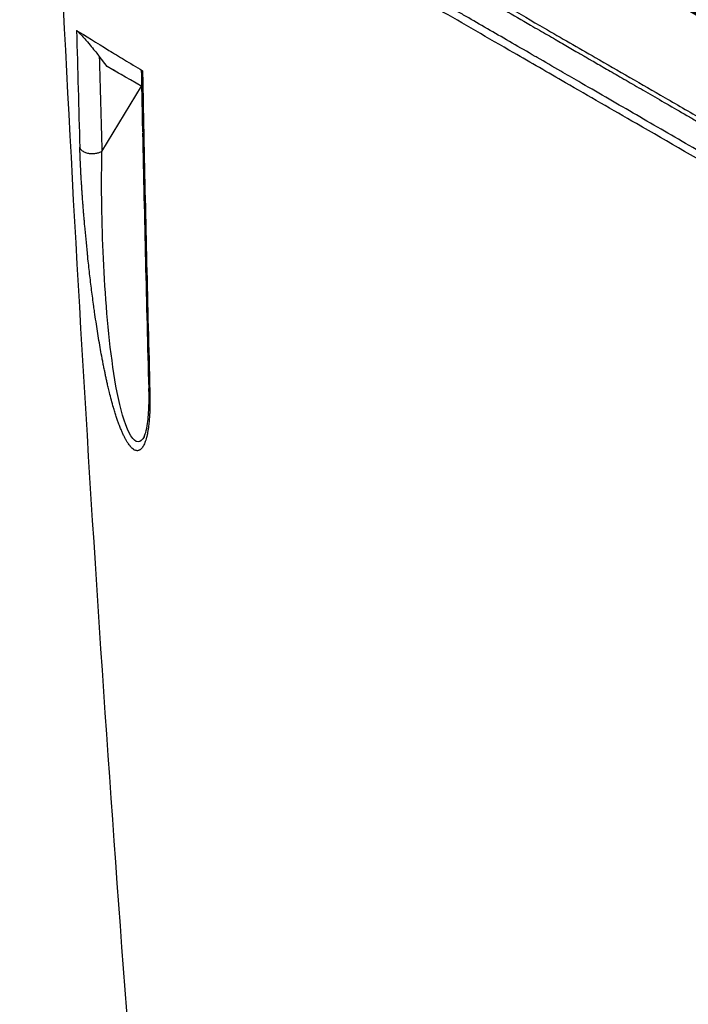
# Model space of a CAD drawing. Header units: millimetres. Extents: x 0 to 4378, y 0 to 2397.
# Tile 633 of 656: x 2617 to 2643, y 1869 to 1906. Entities that reach past the tile are written whole.
import ezdxf

# ---------------------------------------------------------------- set-up
doc = ezdxf.new("R2010")
doc.units = ezdxf.units.MM
doc.header["$LTSCALE"] = 0.2
doc.layers.add('01_Object Line', color=4, linetype='Continuous')
doc.layers.add('14_Mark', color=7, linetype='Continuous', true_color=0xe03c31)

# ---------------------------------------------------------------- blocks, each defined once
blk = doc.blocks.new('Blk$A18R2-0W24D')
for p, q in [((-117.242, 1045.473), (-117.55, 1045.863)), ((-116.811, 1045.221), (-117.243, 1045.471)), ((-117.449, 1042.233), (-115.942, 1044.718))]:
    blk.add_line(p, q)
for centre, major_axis, ratio, start_param, end_param in [((545.739, 1456.824), (485.254, 793.421), 0.571975, 2.416805, 2.42289), ((556.043, 1455.244), (-493.571, -794.905), 0.577153, 5.56265, 5.56757), ((-86.8, 1027.894), (30.726, -17.741), 0.000024, 2.817325, 3.006039), ((889.465, 1657.436), (-682.415, -1287.015), 0.573897, 5.480173, 5.482211), ((-115.389, 1042.987), (-0.5, -0.01), 0.569624, 0, 0.032922), ((-115.389, 1042.987), (-0.5, -0.01), 0.569624, 0.032922, 0.38051), ((884.175, 1654.322), (-678.784, -1280.444), 0.573835, 5.482155, 5.490384)]:
    blk.add_ellipse(centre, major_axis=major_axis, ratio=ratio, start_param=start_param, end_param=end_param)
for points in [[(-115.805, 1000.526), (-117.202, 1017.84), (-118.338, 1035.188), (-119.145, 1052.633)], [(-115.889, 1042.977), (-115.905, 1043.755), (-115.92, 1044.534), (-115.935, 1045.312)], [(-115.651, 1033.189), (-115.74, 1036.431), (-115.817, 1039.68), (-115.883, 1042.936)], [(-115.836, 1031.363), (-115.836, 1031.362), (-115.837, 1031.361), (-115.838, 1031.359)]]:
    blk.add_open_spline(points, degree=3)
for points, knots in [([(-106.31, 1050.053), (-106.126, 1049.947), (-105.939, 1049.839), (-105.748, 1049.729), (-105.547, 1049.613), (-105.341, 1049.494), (-105.131, 1049.373), (-104.941, 1049.263), (-104.746, 1049.15), (-104.548, 1049.036), (-104.542, 1049.033), (-104.537, 1049.029), (-104.531, 1049.026), (-104.33, 1048.91), (-104.126, 1048.792), (-103.917, 1048.671), (-103.713, 1048.554), (-103.506, 1048.434), (-103.294, 1048.312), (-103.237, 1048.278), (-103.179, 1048.245), (-103.121, 1048.212), (-103.088, 1048.192), (-103.054, 1048.173), (-103.02, 1048.153), (-102.913, 1048.091), (-102.806, 1048.029), (-102.697, 1047.967), (-102.497, 1047.851), (-102.294, 1047.734), (-102.088, 1047.615), (-101.771, 1047.431), (-101.446, 1047.244), (-101.113, 1047.052), (-101, 1046.986), (-100.886, 1046.92), (-100.771, 1046.854), (-100.572, 1046.739), (-100.37, 1046.622), (-100.166, 1046.504), (-100.143, 1046.491), (-100.119, 1046.477), (-100.095, 1046.463), (-99.922, 1046.363), (-99.747, 1046.262), (-99.57, 1046.16), (-99.485, 1046.111), (-99.4, 1046.061), (-99.315, 1046.012), (-99.311, 1046.01), (-99.308, 1046.008), (-99.304, 1046.006), (-99.277, 1045.99), (-99.247, 1045.973), (-99.217, 1045.955), (-99.186, 1045.938), (-99.155, 1045.92), (-99.127, 1045.903), (-99.091, 1045.882), (-99.059, 1045.864), (-99.038, 1045.852), (-98.982, 1045.819), (-98.931, 1045.79), (-98.875, 1045.758), (-98.845, 1045.741), (-98.815, 1045.723), (-98.784, 1045.705), (-98.707, 1045.661), (-98.628, 1045.615), (-98.547, 1045.568), (-98.374, 1045.468), (-98.192, 1045.363), (-98, 1045.252), (-97.807, 1045.14), (-97.605, 1045.023), (-97.393, 1044.901), (-97.181, 1044.779), (-96.96, 1044.651), (-96.729, 1044.517), (-96.501, 1044.385), (-96.263, 1044.247), (-96.015, 1044.104), (-95.951, 1044.068), (-95.887, 1044.031), (-95.823, 1043.993), (-95.577, 1043.851), (-95.323, 1043.704), (-95.059, 1043.552), (-94.936, 1043.481), (-94.812, 1043.409), (-94.685, 1043.335), (-94.547, 1043.256), (-94.407, 1043.174), (-94.264, 1043.092), (-94.055, 1042.971), (-93.842, 1042.848), (-93.623, 1042.721), (-93.341, 1042.558), (-93.05, 1042.39), (-92.751, 1042.217), (-92.701, 1042.188), (-92.65, 1042.159), (-92.599, 1042.129), (-92.525, 1042.086), (-92.45, 1042.043), (-92.374, 1041.999), (-92.158, 1041.874), (-91.938, 1041.747), (-91.713, 1041.617), (-91.601, 1041.552), (-91.488, 1041.487), (-91.374, 1041.421), (-91.328, 1041.394), (-91.282, 1041.367), (-91.235, 1041.341), (-91.224, 1041.334), (-91.213, 1041.328), (-91.202, 1041.321), (-91.182, 1041.31), (-91.158, 1041.296), (-91.133, 1041.282), (-91.107, 1041.267), (-91.081, 1041.252), (-91.062, 1041.24), (-91.044, 1041.23), (-91.031, 1041.223), (-91.028, 1041.221), (-90.987, 1041.197), (-90.938, 1041.169), (-90.879, 1041.135), (-90.82, 1041.1), (-90.752, 1041.061), (-90.674, 1041.016), (-90.622, 1040.986), (-90.565, 1040.953), (-90.504, 1040.918), (-90.474, 1040.901), (-90.444, 1040.883), (-90.412, 1040.865), (-90.315, 1040.808), (-90.208, 1040.747), (-90.092, 1040.679), (-89.974, 1040.611), (-89.846, 1040.537), (-89.709, 1040.458), (-89.57, 1040.378), (-89.421, 1040.292), (-89.262, 1040.2), (-89.101, 1040.107), (-88.93, 1040.008), (-88.749, 1039.903), (-88.679, 1039.863), (-88.608, 1039.822), (-88.536, 1039.78), (-88.494, 1039.755), (-88.452, 1039.731), (-88.409, 1039.706), (-88.254, 1039.617), (-88.093, 1039.523), (-87.925, 1039.426), (-87.71, 1039.302), (-87.484, 1039.171), (-87.247, 1039.034), (-87.009, 1038.897), (-86.761, 1038.753), (-86.503, 1038.604), (-86.443, 1038.569), (-86.383, 1038.535), (-86.322, 1038.499), (-86.257, 1038.462), (-86.191, 1038.424), (-86.124, 1038.385), (-85.861, 1038.233), (-85.588, 1038.075), (-85.304, 1037.911), (-85.087, 1037.785), (-84.864, 1037.656), (-84.636, 1037.524), (-84.372, 1037.372), (-84.101, 1037.215), (-83.823, 1037.054), (-83.684, 1036.974), (-83.543, 1036.892), (-83.4, 1036.809), (-83.328, 1036.768), (-83.256, 1036.726), (-83.184, 1036.685), (-83.157, 1036.669), (-83.131, 1036.654), (-83.104, 1036.638), (-83.094, 1036.633), (-83.085, 1036.627), (-83.075, 1036.622), (-83.058, 1036.612), (-83.035, 1036.598), (-83.014, 1036.586), (-82.995, 1036.575), (-82.978, 1036.565), (-82.969, 1036.56), (-82.942, 1036.545), (-82.939, 1036.543), (-82.924, 1036.534), (-82.826, 1036.478), (-82.72, 1036.416), (-82.606, 1036.35), (-82.48, 1036.277), (-82.344, 1036.199), (-82.199, 1036.115), (-82.193, 1036.111), (-82.187, 1036.108), (-82.181, 1036.104), (-82.026, 1036.015), (-81.86, 1035.919), (-81.683, 1035.817), (-81.504, 1035.713), (-81.314, 1035.603), (-81.113, 1035.487), (-80.91, 1035.369), (-80.695, 1035.245), (-80.469, 1035.115), (-80.236, 1034.979), (-79.99, 1034.837), (-79.733, 1034.689), (-79.479, 1034.542), (-79.214, 1034.389), (-78.939, 1034.23), (-78.657, 1034.067), (-78.364, 1033.897), (-78.059, 1033.721), (-77.765, 1033.551), (-77.46, 1033.374), (-77.145, 1033.192), (-76.97, 1033.091), (-76.793, 1032.989), (-76.612, 1032.884), (-76.393, 1032.757), (-76.169, 1032.628), (-75.941, 1032.496), (-75.827, 1032.43), (-75.711, 1032.363), (-75.595, 1032.296), (-75.537, 1032.262), (-75.478, 1032.229), (-75.42, 1032.195), (-75.397, 1032.181), (-75.368, 1032.165), (-75.341, 1032.149), (-75.337, 1032.147), (-75.333, 1032.144), (-75.329, 1032.142), (-75.297, 1032.124), (-75.268, 1032.107), (-75.251, 1032.097), (-75.248, 1032.095), (-75.245, 1032.094), (-75.243, 1032.092), (-74.928, 1031.91), (-74.608, 1031.725), (-74.282, 1031.537), (-74.167, 1031.47), (-74.051, 1031.403), (-73.934, 1031.335), (-73.514, 1031.092), (-73.086, 1030.845), (-72.65, 1030.593), (-72.226, 1030.347), (-71.795, 1030.098), (-71.357, 1029.845), (-71.086, 1029.688), (-70.812, 1029.529), (-70.535, 1029.369), (-70.378, 1029.278), (-70.22, 1029.187), (-70.061, 1029.095), (-69.634, 1028.848), (-69.202, 1028.599), (-68.765, 1028.346), (-68.341, 1028.1), (-67.912, 1027.853), (-67.479, 1027.602), (-67.303, 1027.5), (-67.126, 1027.398), (-66.948, 1027.295), (-66.701, 1027.152), (-66.453, 1027.009), (-66.204, 1026.865), (-65.784, 1026.622), (-65.359, 1026.376), (-64.932, 1026.13), (-64.515, 1025.888), (-64.095, 1025.646), (-63.673, 1025.402), (-63.626, 1025.374), (-63.578, 1025.347), (-63.53, 1025.319), (-63.514, 1025.31), (-63.498, 1025.301), (-63.483, 1025.292), (-63.072, 1025.054), (-62.659, 1024.815), (-62.244, 1024.576), (-61.999, 1024.434), (-61.754, 1024.292), (-61.508, 1024.15), (-61.103, 1023.916), (-60.696, 1023.681), (-60.289, 1023.445), (-60.229, 1023.41), (-60.169, 1023.376), (-60.109, 1023.341), (-59.649, 1023.075), (-59.188, 1022.808), (-58.726, 1022.541), (-58.272, 1022.278), (-57.817, 1022.015), (-57.362, 1021.752), (-57.318, 1021.727), (-57.274, 1021.701), (-57.231, 1021.676), (-56.826, 1021.442), (-56.422, 1021.209), (-56.019, 1020.975), (-55.578, 1020.721), (-55.138, 1020.466), (-54.7, 1020.213), (-54.587, 1020.148), (-54.475, 1020.083), (-54.362, 1020.018), (-54.046, 1019.835), (-53.731, 1019.653), (-53.417, 1019.471), (-52.996, 1019.228), (-52.577, 1018.985), (-52.161, 1018.745), (-52.003, 1018.654), (-51.847, 1018.563), (-51.69, 1018.473), (-51.477, 1018.35), (-51.265, 1018.227), (-51.054, 1018.105), (-51.016, 1018.083), (-50.978, 1018.061), (-50.94, 1018.039), (-50.874, 1018.001), (-50.807, 1017.962), (-50.741, 1017.924), (-50.637, 1017.864), (-50.534, 1017.804), (-50.43, 1017.744)], [0, 0, 0, 0, 0.011661, 0.011661, 0.011661, 0.0239333, 0.0239333, 0.0239333, 0.0350821, 0.0350821, 0.0350821, 0.0354059, 0.0354059, 0.0354059, 0.0467022, 0.0467022, 0.0467022, 0.0577534, 0.0577534, 0.0577534, 0.0607503, 0.0607503, 0.0607503, 0.0625, 0.0625, 0.0625, 0.0679972, 0.0679972, 0.0679972, 0.078125, 0.078125, 0.078125, 0.09375, 0.09375, 0.09375, 0.09908, 0.09908, 0.09908, 0.1083025, 0.1083025, 0.1083025, 0.109375, 0.109375, 0.109375, 0.1171875, 0.1171875, 0.1171875, 0.1209386, 0.1209386, 0.1209386, 0.1210938, 0.1210938, 0.1210938, 0.1222584, 0.1222584, 0.1222584, 0.123429, 0.123429, 0.123429, 0.1249139, 0.1249139, 0.1249139, 0.1290167, 0.1290167, 0.1290167, 0.1312453, 0.1312453, 0.1312453, 0.1368168, 0.1368168, 0.1368168, 0.1487201, 0.1487201, 0.1487201, 0.1606847, 0.1606847, 0.1606847, 0.1726306, 0.1726306, 0.1726306, 0.1844657, 0.1844657, 0.1844657, 0.1875, 0.1875, 0.1875, 0.1990051, 0.1990051, 0.1990051, 0.2043629, 0.2043629, 0.2043629, 0.2102046, 0.2102046, 0.2102046, 0.21875, 0.21875, 0.21875, 0.2297866, 0.2297866, 0.2297866, 0.2316491, 0.2316491, 0.2316491, 0.234375, 0.234375, 0.234375, 0.2421875, 0.2421875, 0.2421875, 0.2460938, 0.2460938, 0.2460938, 0.247666, 0.247666, 0.247666, 0.2480469, 0.2480469, 0.2480469, 0.2486974, 0.2486974, 0.2486974, 0.2493816, 0.2493816, 0.2493816, 0.25, 0.25, 0.25, 0.2582373, 0.2582373, 0.2582373, 0.2665183, 0.2665183, 0.2665183, 0.2721341, 0.2721341, 0.2721341, 0.2748552, 0.2748552, 0.2748552, 0.2832604, 0.2832604, 0.2832604, 0.2917918, 0.2917918, 0.2917918, 0.300406, 0.300406, 0.300406, 0.3091533, 0.3091533, 0.3091533, 0.3125, 0.3125, 0.3125, 0.3144351, 0.3144351, 0.3144351, 0.3214271, 0.3214271, 0.3214271, 0.3304153, 0.3304153, 0.3304153, 0.3394323, 0.3394323, 0.3394323, 0.3415145, 0.3415145, 0.3415145, 0.34375, 0.34375, 0.34375, 0.3525944, 0.3525944, 0.3525944, 0.359375, 0.359375, 0.359375, 0.3671875, 0.3671875, 0.3671875, 0.3710937, 0.3710937, 0.3710937, 0.3730469, 0.3730469, 0.3730469, 0.3737652, 0.3737652, 0.3737652, 0.3740234, 0.3740234, 0.3740234, 0.3744853, 0.3744853, 0.3744853, 0.3749146, 0.3749146, 0.3749146, 0.3763397, 0.3763397, 0.3763397, 0.3858084, 0.3858084, 0.3858084, 0.3962934, 0.3962934, 0.3962934, 0.396733, 0.396733, 0.396733, 0.4078902, 0.4078902, 0.4078902, 0.4192071, 0.4192071, 0.4192071, 0.4306891, 0.4306891, 0.4306891, 0.4425915, 0.4425915, 0.4425915, 0.4543333, 0.4543333, 0.4543333, 0.4663363, 0.4663363, 0.4663363, 0.4779481, 0.4779481, 0.4779481, 0.484375, 0.484375, 0.484375, 0.4921875, 0.4921875, 0.4921875, 0.4960937, 0.4960937, 0.4960937, 0.4980469, 0.4980469, 0.4980469, 0.4988177, 0.4988177, 0.4988177, 0.4989313, 0.4989313, 0.4989313, 0.4998287, 0.4998287, 0.4998287, 0.5, 0.5, 0.5, 0.5230626, 0.5230626, 0.5230626, 0.53125, 0.53125, 0.53125, 0.5607345, 0.5607345, 0.5607345, 0.589414, 0.589414, 0.589414, 0.6071965, 0.6071965, 0.6071965, 0.6173194, 0.6173194, 0.6173194, 0.6445007, 0.6445007, 0.6445007, 0.6708755, 0.6708755, 0.6708755, 0.6816182, 0.6816182, 0.6816182, 0.6965258, 0.6965258, 0.6965258, 0.7217089, 0.7217089, 0.7217089, 0.7462989, 0.7462989, 0.7462989, 0.7490766, 0.7490766, 0.7490766, 0.75, 0.75, 0.75, 0.7738919, 0.7738919, 0.7738919, 0.7880059, 0.7880059, 0.7880059, 0.8112513, 0.8112513, 0.8112513, 0.8146629, 0.8146629, 0.8146629, 0.8408928, 0.8408928, 0.8408928, 0.8667147, 0.8667147, 0.8667147, 0.8691987, 0.8691987, 0.8691987, 0.892148, 0.892148, 0.892148, 0.9172113, 0.9172113, 0.9172113, 0.9236579, 0.9236579, 0.9236579, 0.9417606, 0.9417606, 0.9417606, 0.9660294, 0.9660294, 0.9660294, 0.9751912, 0.9751912, 0.9751912, 0.987671, 0.987671, 0.987671, 0.9899061, 0.9899061, 0.9899061, 0.9938528, 0.9938528, 0.9938528, 1, 1, 1, 1]), ([(-105.995, 1050.062), (-105.958, 1050.04), (-105.942, 1050.031), (-105.891, 1050.001), (-105.864, 1049.986), (-105.785, 1049.94), (-105.733, 1049.91), (-105.574, 1049.818), (-105.468, 1049.757), (-105.147, 1049.572), (-104.931, 1049.447), (-104.277, 1049.07), (-103.833, 1048.813), (-102.474, 1048.028), (-101.54, 1047.489), (-99.946, 1046.569), (-99.298, 1046.195), (-97.769, 1045.312), (-96.882, 1044.8), (-95.475, 1043.988), (-94.962, 1043.691), (-93.857, 1043.054), (-93.267, 1042.713), (-91.998, 1041.98), (-91.321, 1041.589), (-88.831, 1040.152), (-87.023, 1039.108), (-82.856, 1036.702), (-80.51, 1035.348), (-75.6, 1032.513), (-73.045, 1031.037), (-69.289, 1028.869), (-68.001, 1028.125), (-66.11, 1027.033), (-65.477, 1026.668), (-63.493, 1025.523), (-62.176, 1024.762), (-59.38, 1023.148), (-57.919, 1022.304), (-55.625, 1020.98), (-54.753, 1020.476), (-53.033, 1019.483), (-52.191, 1018.997), (-51.179, 1018.413), (-50.978, 1018.297), (-50.661, 1018.114), (-50.514, 1018.029), (-50.268, 1017.887), (-50.137, 1017.811), (-49.871, 1017.658), (-49.804, 1017.619), (-49.44, 1017.409), (-49.308, 1017.333), (-49.106, 1017.216), (-49.035, 1017.175), (-48.843, 1017.064), (-48.724, 1016.995), (-48.446, 1016.835), (-48.294, 1016.747), (-47.93, 1016.537), (-47.695, 1016.401), (-46.52, 1015.723), (-45.625, 1015.206), (-44.33, 1014.458), (-43.887, 1014.203), (-42.647, 1013.487), (-41.9, 1013.055), (-40.61, 1012.311), (-40.056, 1011.991), (-39.348, 1011.582), (-39.14, 1011.462), (-38.57, 1011.133), (-38.251, 1010.948), (-37.759, 1010.664), (-37.578, 1010.56), (-37.343, 1010.424), (-37.282, 1010.389), (-37.277, 1010.386), (-37.277, 1010.386), (-37.277, 1010.386)], [0.000001, 0.000001, 0.000001, 0.000001, 0.015698, 0.015698, 0.031818, 0.031818, 0.064059, 0.064059, 0.128532, 0.128532, 0.257452, 0.257452, 0.515099, 0.515099, 1.03173, 1.03173, 1.376496, 1.376496, 1.83577, 1.83577, 2.097678, 2.097678, 2.396491, 2.396491, 2.737987, 2.737987, 3.650672, 3.650672, 4.866181, 4.866181, 6.274758, 6.274758, 7.036133, 7.036133, 7.4269, 7.4269, 8.279336, 8.279336, 9.300988, 9.300988, 9.960545, 9.960545, 10.647335, 10.647335, 10.810675, 10.810675, 10.926622, 10.926622, 11.059277, 11.059277, 11.195672, 11.195672, 11.271859, 11.271859, 11.313665, 11.313665, 11.383447, 11.383447, 11.476764, 11.476764, 11.651474, 11.651474, 12.36503, 12.36503, 12.758964, 12.758964, 13.517543, 13.517543, 14.21455, 14.21455, 14.534408, 14.534408, 15.158677, 15.158677, 15.738265, 15.738265, 16.275772, 16.275772, 16.296435, 16.296435, 16.296435, 16.296435]), ([(-50.392, 1016.605), (-50.955, 1016.931), (-51.533, 1017.266), (-52.716, 1017.95), (-53.322, 1018.301), (-54.562, 1019.018), (-55.196, 1019.386), (-56.49, 1020.135), (-57.151, 1020.517), (-58.497, 1021.296), (-59.183, 1021.693), (-60.442, 1022.421), (-61.01, 1022.75), (-61.716, 1023.159), (-61.848, 1023.235), (-62.617, 1023.68), (-63.262, 1024.053), (-64.578, 1024.815), (-65.25, 1025.204), (-66.621, 1025.997), (-67.321, 1026.402), (-68.34, 1026.992), (-68.654, 1027.173), (-69.487, 1027.656), (-70.009, 1027.958), (-70.908, 1028.478), (-71.283, 1028.695), (-71.948, 1029.08), (-72.238, 1029.248), (-72.976, 1029.675), (-73.427, 1029.936), (-74.133, 1030.345), (-74.389, 1030.493), (-74.834, 1030.75), (-75.023, 1030.86), (-75.258, 1030.996), (-75.303, 1031.022), (-75.376, 1031.064), (-75.409, 1031.083), (-75.474, 1031.121), (-75.507, 1031.14), (-75.547, 1031.163), (-75.559, 1031.17), (-75.57, 1031.176), (-75.571, 1031.177), (-75.743, 1031.277), (-75.924, 1031.381), (-76.297, 1031.597), (-76.489, 1031.708), (-76.888, 1031.939), (-77.095, 1032.059), (-77.523, 1032.307), (-77.744, 1032.435), (-78.201, 1032.699), (-78.436, 1032.835), (-78.917, 1033.114), (-79.164, 1033.257), (-79.67, 1033.55), (-79.93, 1033.7), (-80.46, 1034.007), (-80.731, 1034.164), (-81.193, 1034.431), (-81.38, 1034.539), (-81.867, 1034.822), (-82.173, 1034.998), (-82.784, 1035.352), (-83.089, 1035.529), (-83.419, 1035.72), (-83.437, 1035.73), (-83.748, 1035.91), (-84.049, 1036.084), (-84.657, 1036.437), (-84.965, 1036.615), (-85.539, 1036.947), (-85.804, 1037.101), (-86.389, 1037.439), (-86.711, 1037.626), (-87.362, 1038.003), (-87.691, 1038.193), (-88.252, 1038.518), (-88.481, 1038.65), (-89.052, 1038.98), (-89.396, 1039.18), (-89.872, 1039.456), (-90, 1039.529), (-90.369, 1039.743), (-90.612, 1039.884), (-90.928, 1040.066), (-90.999, 1040.108), (-91.143, 1040.191), (-91.215, 1040.233), (-91.359, 1040.317), (-91.431, 1040.358), (-91.536, 1040.418), (-91.57, 1040.438), (-91.643, 1040.481), (-91.683, 1040.504), (-92.112, 1040.752), (-92.495, 1040.974), (-93.246, 1041.409), (-93.614, 1041.622), (-94.346, 1042.045), (-94.709, 1042.255), (-95.43, 1042.673), (-95.787, 1042.88), (-96.501, 1043.292), (-96.856, 1043.498), (-97.559, 1043.905), (-97.907, 1044.106), (-98.598, 1044.506), (-98.941, 1044.704), (-99.509, 1045.033), (-99.738, 1045.165), (-100.267, 1045.471), (-100.564, 1045.643), (-100.882, 1045.827), (-100.91, 1045.843), (-101.235, 1046.032), (-101.526, 1046.2), (-102.098, 1046.53), (-102.378, 1046.693), (-102.932, 1047.013), (-103.204, 1047.17), (-103.599, 1047.398), (-103.727, 1047.472), (-104.041, 1047.654), (-104.226, 1047.761), (-104.589, 1047.97), (-104.767, 1048.073), (-105.119, 1048.277), (-105.292, 1048.377), (-105.634, 1048.574), (-105.802, 1048.672), (-106.134, 1048.863), (-106.298, 1048.958), (-106.619, 1049.143), (-106.778, 1049.235), (-106.993, 1049.359), (-107.053, 1049.394), (-107.113, 1049.428)], [0, 0, 0, 0, 0.0414469, 0.0414469, 0.0830494, 0.0830494, 0.1249008, 0.1249008, 0.1668944, 0.1668944, 0.2091227, 0.2091227, 0.2431558, 0.2431558, 0.2509379, 0.2509379, 0.2884331, 0.2884331, 0.3266289, 0.3266289, 0.3655753, 0.3655753, 0.3827867, 0.3827867, 0.4111135, 0.4111135, 0.4312236, 0.4312236, 0.4466558, 0.4466558, 0.4704458, 0.4704458, 0.4838416, 0.4838416, 0.4937454, 0.4937454, 0.4960937, 0.4960937, 0.4975622, 0.4975622, 0.4990924, 0.4990924, 0.4998798, 0.4998798, 0.5, 0.5, 0.515625, 0.515625, 0.530681, 0.530681, 0.5455116, 0.5455116, 0.5601173, 0.5601173, 0.5745008, 0.5745008, 0.5885568, 0.5885568, 0.6024334, 0.6024334, 0.616041, 0.616041, 0.625, 0.625, 0.6389674, 0.6389674, 0.6521907, 0.6521907, 0.6529348, 0.6529348, 0.6653133, 0.6653133, 0.6774557, 0.6774557, 0.6875, 0.6875, 0.6992974, 0.6992974, 0.7108979, 0.7108979, 0.71875, 0.71875, 0.7302216, 0.7302216, 0.734375, 0.734375, 0.7421875, 0.7421875, 0.7443878, 0.7443878, 0.7465782, 0.7465782, 0.7488369, 0.7488369, 0.75, 0.75, 0.7513839, 0.7513839, 0.7649249, 0.7649249, 0.7782838, 0.7782838, 0.7918729, 0.7918729, 0.8057075, 0.8057075, 0.8199553, 0.8199553, 0.8344527, 0.8344527, 0.849373, 0.849373, 0.8597114, 0.8597114, 0.8736746, 0.8736746, 0.875, 0.875, 0.8893851, 0.8893851, 0.9040038, 0.9040038, 0.9189904, 0.9189904, 0.9263298, 0.9263298, 0.937311, 0.937311, 0.9484587, 0.9484587, 0.959783, 0.959783, 0.9713927, 0.9713927, 0.9831792, 0.9831792, 0.9952444, 0.9952444, 1, 1, 1, 1]), ([(-49.901, 1016.057), (-49.933, 1016.076), (-49.965, 1016.095), (-50.031, 1016.133), (-50.062, 1016.151), (-50.16, 1016.207), (-50.226, 1016.245), (-50.422, 1016.359), (-50.554, 1016.434), (-50.775, 1016.562), (-50.864, 1016.614), (-51.31, 1016.871), (-51.673, 1017.081), (-52.289, 1017.436), (-52.538, 1017.58), (-53.125, 1017.919), (-53.465, 1018.116), (-54.27, 1018.58), (-54.738, 1018.851), (-55.85, 1019.493), (-56.501, 1019.868), (-58.051, 1020.763), (-58.962, 1021.29), (-60.432, 1022.138), (-60.976, 1022.452), (-62.157, 1023.134), (-62.796, 1023.503), (-63.793, 1024.079), (-64.143, 1024.281), (-65.301, 1024.949), (-66.121, 1025.423), (-67.91, 1026.456), (-68.883, 1027.017), (-71.006, 1028.243), (-72.163, 1028.911), (-73.97, 1029.955), (-74.605, 1030.321), (-76.452, 1031.388), (-77.68, 1032.097), (-80.094, 1033.49), (-81.277, 1034.173), (-83.521, 1035.469), (-84.577, 1036.079), (-86.574, 1037.231), (-87.511, 1037.772), (-90.097, 1039.265), (-91.751, 1040.22), (-94.634, 1041.885), (-95.861, 1042.593), (-97.988, 1043.822), (-98.891, 1044.343), (-100.445, 1045.24), (-101.104, 1045.621), (-102.727, 1046.557), (-103.676, 1047.106), (-105.058, 1047.903), (-105.51, 1048.164), (-106.176, 1048.549), (-106.396, 1048.676), (-106.723, 1048.865), (-106.831, 1048.927), (-106.993, 1049.021), (-107.047, 1049.052), (-107.127, 1049.098), (-107.154, 1049.114), (-107.207, 1049.144), (-107.234, 1049.16), (-107.261, 1049.175)], [-7.729646, -7.729646, -7.729646, -7.729646, -7.7105, -7.7105, -7.690784, -7.690784, -7.652085, -7.652085, -7.574411, -7.574411, -7.52262, -7.52262, -7.315388, -7.315388, -7.177354, -7.177354, -6.993313, -6.993313, -6.748015, -6.748015, -6.420978, -6.420978, -5.985072, -5.985072, -5.73644, -5.73644, -5.452577, -5.452577, -5.301087, -5.301087, -4.95462, -4.95462, -4.558517, -4.558517, -4.106103, -4.106103, -3.864795, -3.864795, -3.410322, -3.410322, -2.984789, -2.984789, -2.612354, -2.612354, -2.286343, -2.286343, -1.715455, -1.715455, -1.286664, -1.286664, -0.965099, -0.965099, -0.723763, -0.723763, -0.361864, -0.361864, -0.180905, -0.180905, -0.090468, -0.090468, -0.045241, -0.045241, -0.022623, -0.022623, -0.011312, -0.011312, -0.000001, -0.000001, -0.000001, -0.000001]), ([(-118.412, 1046.848), (-118.408, 1046.846), (-118.402, 1046.841), (-118.384, 1046.826), (-118.373, 1046.815), (-118.342, 1046.784), (-118.321, 1046.762), (-118.27, 1046.709), (-118.239, 1046.676), (-118.171, 1046.601), (-118.122, 1046.547), (-117.984, 1046.389), (-117.914, 1046.306), (-117.731, 1046.088), (-117.621, 1045.953), (-117.55, 1045.862)], [0.0000004, 0.0000004, 0.0000004, 0.0000004, 0.00829601, 0.00829601, 0.01659444, 0.01659444, 0.02787689, 0.02787689, 0.04070174, 0.04070174, 0.05311651, 0.05311651, 0.06692399, 0.06692399, 0.09395406, 0.09395406, 0.09395406, 0.09395406]), ([(-118.412, 1046.848), (-118.097, 1046.668), (-117.634, 1046.364), (-116.995, 1045.974), (-116.799, 1045.855), (-116.374, 1045.601), (-116.144, 1045.465), (-115.898, 1045.312)], [0.000002, 0.000002, 0.000002, 0.000002, 0.711152, 0.711152, 1.002573, 1.002573, 1.297095, 1.297095, 1.297095, 1.297095]), ([(-115.935, 1045.312), (-115.935, 1045.316), (-115.934, 1045.318), (-115.931, 1045.323), (-115.927, 1045.325), (-115.915, 1045.322), (-115.908, 1045.318), (-115.898, 1045.312)], [0.07705613, 0.07705613, 0.07705613, 0.07705613, 0.08462746, 0.08462746, 0.0961218, 0.0961218, 0.10617061, 0.10617061, 0.10617061, 0.10617061]), ([(-117.449, 1042.233), (-117.473, 1042.218), (-117.503, 1042.204), (-117.572, 1042.178), (-117.613, 1042.166), (-117.704, 1042.148), (-117.756, 1042.142), (-117.856, 1042.14), (-117.903, 1042.143), (-118.002, 1042.161), (-118.049, 1042.176), (-118.137, 1042.216), (-118.177, 1042.243), (-118.236, 1042.296), (-118.257, 1042.322), (-118.28, 1042.362), (-118.286, 1042.377), (-118.289, 1042.391)], [0, 0, 0, 0, 0.112984, 0.112984, 0.237876, 0.237876, 0.375515, 0.375515, 0.497548, 0.497548, 0.631747, 0.631747, 0.786893, 0.786893, 0.921345, 0.921345, 1, 1, 1, 1]), ([(-115.62, 1033.096), (-115.617, 1032.985), (-115.616, 1032.878), (-115.615, 1032.774), (-115.615, 1032.714), (-115.616, 1032.655), (-115.616, 1032.598), (-115.617, 1032.567), (-115.617, 1032.538), (-115.618, 1032.509), (-115.619, 1032.479), (-115.619, 1032.45), (-115.62, 1032.421), (-115.621, 1032.394), (-115.622, 1032.367), (-115.623, 1032.34), (-115.624, 1032.314), (-115.625, 1032.287), (-115.627, 1032.259), (-115.628, 1032.234), (-115.629, 1032.207), (-115.631, 1032.179), (-115.632, 1032.169), (-115.632, 1032.159), (-115.633, 1032.149), (-115.637, 1032.073), (-115.643, 1032), (-115.65, 1031.931), (-115.656, 1031.86), (-115.664, 1031.793), (-115.672, 1031.73), (-115.674, 1031.719), (-115.675, 1031.709), (-115.677, 1031.698), (-115.68, 1031.674), (-115.684, 1031.65), (-115.687, 1031.628), (-115.691, 1031.604), (-115.695, 1031.582), (-115.698, 1031.56), (-115.702, 1031.538), (-115.706, 1031.516), (-115.71, 1031.495), (-115.714, 1031.475), (-115.718, 1031.455), (-115.723, 1031.435), (-115.727, 1031.416), (-115.731, 1031.397), (-115.736, 1031.378), (-115.739, 1031.364), (-115.742, 1031.35), (-115.746, 1031.336), (-115.756, 1031.298), (-115.766, 1031.262), (-115.777, 1031.227), (-115.788, 1031.194), (-115.799, 1031.162), (-115.811, 1031.132), (-115.822, 1031.103), (-115.834, 1031.075), (-115.847, 1031.05), (-115.859, 1031.025), (-115.871, 1031.003), (-115.884, 1030.982), (-115.897, 1030.962), (-115.91, 1030.943), (-115.924, 1030.926), (-115.937, 1030.91), (-115.95, 1030.896), (-115.964, 1030.883), (-115.974, 1030.875), (-115.984, 1030.867), (-115.994, 1030.861), (-115.997, 1030.859), (-116, 1030.857), (-116.003, 1030.855), (-116.016, 1030.847), (-116.03, 1030.84), (-116.044, 1030.835), (-116.058, 1030.831), (-116.072, 1030.827), (-116.086, 1030.826), (-116.1, 1030.825), (-116.115, 1030.825), (-116.129, 1030.827), (-116.137, 1030.828), (-116.145, 1030.83), (-116.152, 1030.832), (-116.168, 1030.836), (-116.184, 1030.842), (-116.2, 1030.85), (-116.217, 1030.859), (-116.234, 1030.869), (-116.25, 1030.881), (-116.267, 1030.894), (-116.284, 1030.908), (-116.301, 1030.924), (-116.318, 1030.94), (-116.335, 1030.958), (-116.351, 1030.976), (-116.356, 1030.981), (-116.36, 1030.986), (-116.364, 1030.992), (-116.367, 1030.995), (-116.37, 1030.998), (-116.372, 1031.001), (-116.373, 1031.002), (-116.374, 1031.004), (-116.376, 1031.005), (-116.395, 1031.029), (-116.414, 1031.055), (-116.434, 1031.083), (-116.454, 1031.111), (-116.474, 1031.142), (-116.494, 1031.174), (-116.503, 1031.19), (-116.512, 1031.205), (-116.522, 1031.222), (-116.526, 1031.229), (-116.53, 1031.236), (-116.534, 1031.243), (-116.536, 1031.247), (-116.538, 1031.251), (-116.54, 1031.255), (-116.542, 1031.257), (-116.543, 1031.26), (-116.544, 1031.262), (-116.554, 1031.28), (-116.565, 1031.299), (-116.575, 1031.32), (-116.585, 1031.338), (-116.595, 1031.357), (-116.604, 1031.376), (-116.614, 1031.396), (-116.624, 1031.416), (-116.634, 1031.437), (-116.643, 1031.457), (-116.653, 1031.479), (-116.663, 1031.5), (-116.673, 1031.521), (-116.682, 1031.543), (-116.691, 1031.564), (-116.701, 1031.587), (-116.711, 1031.61), (-116.72, 1031.632), (-116.741, 1031.682), (-116.762, 1031.735), (-116.783, 1031.79), (-116.793, 1031.817), (-116.803, 1031.844), (-116.813, 1031.871), (-116.83, 1031.918), (-116.847, 1031.967), (-116.864, 1032.017), (-116.873, 1032.042), (-116.881, 1032.068), (-116.89, 1032.094), (-116.899, 1032.121), (-116.908, 1032.148), (-116.916, 1032.175), (-116.925, 1032.204), (-116.934, 1032.232), (-116.943, 1032.26), (-116.952, 1032.29), (-116.961, 1032.319), (-116.97, 1032.347), (-116.979, 1032.378), (-116.988, 1032.408), (-116.996, 1032.436), (-117, 1032.448), (-117.003, 1032.46), (-117.006, 1032.471), (-117.033, 1032.563), (-117.059, 1032.657), (-117.085, 1032.755), (-117.111, 1032.85), (-117.136, 1032.948), (-117.161, 1033.049), (-117.169, 1033.081), (-117.177, 1033.113), (-117.185, 1033.146), (-117.2, 1033.21), (-117.215, 1033.274), (-117.23, 1033.34), (-117.241, 1033.387), (-117.252, 1033.435), (-117.263, 1033.484), (-117.274, 1033.534), (-117.285, 1033.585), (-117.296, 1033.637), (-117.308, 1033.69), (-117.319, 1033.743), (-117.33, 1033.797), (-117.334, 1033.816), (-117.338, 1033.835), (-117.342, 1033.855), (-117.354, 1033.912), (-117.366, 1033.968), (-117.377, 1034.025), (-117.388, 1034.083), (-117.4, 1034.141), (-117.411, 1034.198), (-117.421, 1034.25), (-117.431, 1034.302), (-117.44, 1034.351), (-117.46, 1034.459), (-117.481, 1034.57), (-117.5, 1034.681), (-117.52, 1034.794), (-117.54, 1034.908), (-117.559, 1035.023), (-117.579, 1035.14), (-117.598, 1035.258), (-117.617, 1035.378), (-117.636, 1035.498), (-117.655, 1035.62), (-117.673, 1035.742), (-117.692, 1035.867), (-117.711, 1035.992), (-117.728, 1036.118), (-117.738, 1036.188), (-117.748, 1036.259), (-117.758, 1036.329), (-117.772, 1036.432), (-117.786, 1036.533), (-117.799, 1036.635), (-117.813, 1036.738), (-117.826, 1036.841), (-117.839, 1036.943), (-117.852, 1037.047), (-117.865, 1037.151), (-117.878, 1037.256), (-117.891, 1037.361), (-117.903, 1037.467), (-117.915, 1037.573), (-117.928, 1037.679), (-117.94, 1037.786), (-117.952, 1037.895), (-117.964, 1038.001), (-117.975, 1038.109), (-117.987, 1038.219), (-117.989, 1038.244), (-117.992, 1038.269), (-117.995, 1038.294), (-117.997, 1038.317), (-117.999, 1038.339), (-118.002, 1038.362), (-118.038, 1038.716), (-118.071, 1039.063), (-118.101, 1039.401), (-118.107, 1039.463), (-118.112, 1039.524), (-118.117, 1039.584), (-118.122, 1039.644), (-118.127, 1039.704), (-118.132, 1039.763), (-118.137, 1039.821), (-118.142, 1039.879), (-118.147, 1039.937), (-118.151, 1039.995), (-118.156, 1040.053), (-118.16, 1040.112), (-118.165, 1040.169), (-118.169, 1040.226), (-118.174, 1040.285), (-118.176, 1040.321), (-118.179, 1040.356), (-118.182, 1040.393), (-118.183, 1040.41), (-118.184, 1040.426), (-118.185, 1040.443), (-118.19, 1040.506), (-118.194, 1040.567), (-118.199, 1040.628), (-118.203, 1040.688), (-118.207, 1040.748), (-118.211, 1040.807), (-118.215, 1040.864), (-118.218, 1040.922), (-118.222, 1040.979), (-118.226, 1041.035), (-118.229, 1041.091), (-118.233, 1041.147), (-118.236, 1041.201), (-118.239, 1041.256), (-118.242, 1041.311), (-118.244, 1041.342), (-118.246, 1041.374), (-118.248, 1041.406), (-118.249, 1041.424), (-118.249, 1041.441), (-118.25, 1041.458), (-118.253, 1041.501), (-118.255, 1041.543), (-118.257, 1041.583), (-118.259, 1041.625), (-118.261, 1041.666), (-118.263, 1041.707), (-118.265, 1041.749), (-118.267, 1041.791), (-118.269, 1041.833), (-118.271, 1041.876), (-118.273, 1041.919), (-118.274, 1041.963), (-118.276, 1042.008), (-118.278, 1042.053), (-118.28, 1042.1), (-118.281, 1042.148), (-118.283, 1042.197), (-118.285, 1042.248), (-118.286, 1042.294), (-118.288, 1042.341), (-118.289, 1042.391)], [0, 0, 0, 0, 0.019847, 0.019847, 0.019847, 0.03125, 0.03125, 0.03125, 0.037316, 0.037316, 0.037316, 0.043612, 0.043612, 0.043612, 0.049493, 0.049493, 0.049493, 0.055188, 0.055188, 0.055188, 0.060557, 0.060557, 0.060557, 0.0625, 0.0625, 0.0625, 0.076877, 0.076877, 0.076877, 0.091359, 0.091359, 0.091359, 0.09375, 0.09375, 0.09375, 0.099417, 0.099417, 0.099417, 0.105201, 0.105201, 0.105201, 0.110985, 0.110985, 0.110985, 0.116337, 0.116337, 0.116337, 0.121416, 0.121416, 0.121416, 0.125, 0.125, 0.125, 0.134863, 0.134863, 0.134863, 0.144573, 0.144573, 0.144573, 0.154036, 0.154036, 0.154036, 0.163056, 0.163056, 0.163056, 0.171825, 0.171825, 0.171825, 0.180202, 0.180202, 0.180202, 0.18586, 0.18586, 0.18586, 0.1875, 0.1875, 0.1875, 0.194943, 0.194943, 0.194943, 0.202245, 0.202245, 0.202245, 0.209391, 0.209391, 0.209391, 0.213151, 0.213151, 0.213151, 0.220872, 0.220872, 0.220872, 0.228902, 0.228902, 0.228902, 0.237275, 0.237275, 0.237275, 0.246017, 0.246017, 0.246017, 0.248383, 0.248383, 0.248383, 0.249811, 0.249811, 0.249811, 0.250425, 0.250425, 0.250425, 0.261092, 0.261092, 0.261092, 0.271939, 0.271939, 0.271939, 0.27701, 0.27701, 0.27701, 0.279228, 0.279228, 0.279228, 0.280402, 0.280402, 0.280402, 0.281136, 0.281136, 0.281136, 0.286565, 0.286565, 0.286565, 0.291487, 0.291487, 0.291487, 0.296425, 0.296425, 0.296425, 0.301489, 0.301489, 0.301489, 0.306689, 0.306689, 0.306689, 0.3125, 0.3125, 0.3125, 0.326083, 0.326083, 0.326083, 0.332554, 0.332554, 0.332554, 0.34375, 0.34375, 0.34375, 0.349255, 0.349255, 0.349255, 0.354718, 0.354718, 0.354718, 0.360309, 0.360309, 0.360309, 0.36607, 0.36607, 0.36607, 0.372351, 0.372351, 0.372351, 0.375, 0.375, 0.375, 0.396563, 0.396563, 0.396563, 0.417673, 0.417673, 0.417673, 0.424422, 0.424422, 0.424422, 0.4375, 0.4375, 0.4375, 0.44682, 0.44682, 0.44682, 0.456193, 0.456193, 0.456193, 0.465785, 0.465785, 0.465785, 0.469225, 0.469225, 0.469225, 0.479405, 0.479405, 0.479405, 0.490069, 0.490069, 0.490069, 0.5, 0.5, 0.5, 0.521878, 0.521878, 0.521878, 0.54388, 0.54388, 0.54388, 0.566233, 0.566233, 0.566233, 0.588857, 0.588857, 0.588857, 0.612018, 0.612018, 0.612018, 0.625, 0.625, 0.625, 0.643894, 0.643894, 0.643894, 0.663146, 0.663146, 0.663146, 0.68267, 0.68267, 0.68267, 0.702382, 0.702382, 0.702382, 0.722075, 0.722075, 0.722075, 0.741557, 0.741557, 0.741557, 0.746043, 0.746043, 0.746043, 0.75, 0.75, 0.75, 0.8125, 0.8125, 0.8125, 0.824005, 0.824005, 0.824005, 0.835531, 0.835531, 0.835531, 0.846857, 0.846857, 0.846857, 0.857973, 0.857973, 0.857973, 0.868656, 0.868656, 0.868656, 0.875, 0.875, 0.875, 0.877935, 0.877935, 0.877935, 0.889052, 0.889052, 0.889052, 0.900157, 0.900157, 0.900157, 0.910996, 0.910996, 0.910996, 0.921586, 0.921586, 0.921586, 0.931706, 0.931706, 0.931706, 0.9375, 0.9375, 0.9375, 0.940676, 0.940676, 0.940676, 0.9486, 0.9486, 0.9486, 0.956813, 0.956813, 0.956813, 0.965267, 0.965267, 0.965267, 0.973986, 0.973986, 0.973986, 0.982822, 0.982822, 0.982822, 0.991923, 0.991923, 0.991923, 1, 1, 1, 1]), ([(-117.453, 1041.799), (-117.451, 1041.875), (-117.449, 1041.949), (-117.447, 1042.094), (-117.447, 1042.164), (-117.449, 1042.233)], [0, 0, 0, 0, 0.499955, 0.499955, 1, 1, 1, 1]), ([(-115.838, 1031.359), (-115.905, 1031.235), (-115.983, 1031.162), (-116.245, 1031.161), (-116.444, 1031.49), (-116.764, 1032.479), (-116.892, 1033.111), (-117.192, 1035.078), (-117.31, 1036.506), (-117.443, 1039.27), (-117.477, 1040.637), (-117.453, 1041.799)], [0.1882683, 0.1882683, 0.1882683, 0.1882683, 0.25, 0.25, 0.375, 0.375, 0.5, 0.5, 0.75, 0.75, 1, 1, 1, 1]), ([(-115.836, 1031.363), (-115.822, 1031.39), (-115.798, 1031.447), (-115.751, 1031.614), (-115.727, 1031.733), (-115.679, 1032.07), (-115.661, 1032.307), (-115.649, 1032.764), (-115.65, 1032.978), (-115.656, 1033.199)], [0, 0, 0, 0, 0.0585282, 0.0585282, 0.1278924, 0.1278924, 0.2330352, 0.2330352, 0.3149791, 0.3149791, 0.3149791, 0.3149791]), ([(-115.651, 1033.189), (-115.65, 1033.158), (-115.641, 1033.129), (-115.624, 1033.102), (-115.623, 1033.1), (-115.622, 1033.098), (-115.62, 1033.096)], [0.7047139, 0.7047139, 0.7047139, 0.7047139, 0.9806185, 0.9806185, 0.9806185, 1, 1, 1, 1])]:
    blk.add_open_spline(points, degree=3, knots=knots)
blk = doc.blocks.new('A$C36afca62')
at = {"layer": '14_Mark', "const_width": 6}
blk.add_lwpolyline([(36.269, -20.94), (0, 0)], dxfattribs=at)

msp = doc.modelspace()

# ---------------------------------------------------------------- block references
at = {"xscale": 1.6, "yscale": 1.6, "zscale": 1.6}
msp.add_blockref('A$C36afca62', (2591.153, 1942.034), dxfattribs=at)
at = {"layer": '01_Object Line'}
msp.add_blockref('Blk$A18R2-0W24D', (2737.807, 859.146), dxfattribs=at)

doc.saveas('drawing.dxf')
